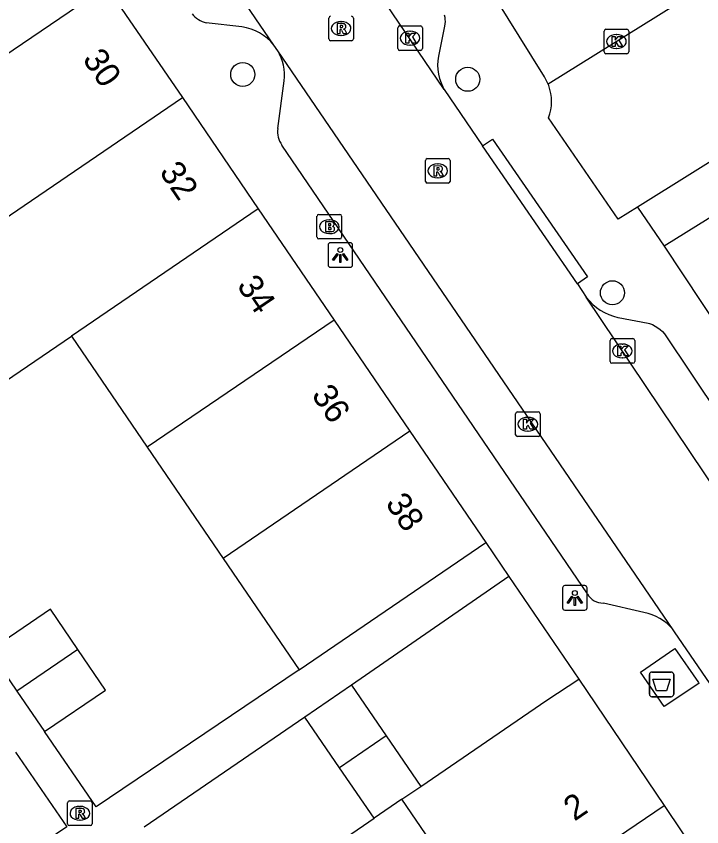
# Model space of a CAD drawing. Extents: x 159280 to 160375, y 384531 to 385872.
# Drawn here: x 159830.42 to 159858.3, y 385154.86 to 385187.84 of the extents above; entities that cross this region are included whole.
import ezdxf

# ---------------------------------------------------------------- set-up
doc = ezdxf.new("R2010")
doc.units = 0
for name, color, linetype in [('IMGEO_Afval_apart_plaats', 7, 'Continuous'), ('IMGEO_Boom', 7, 'Continuous'), ('IMGEO_Brandkraan', 7, 'Continuous'), ('IMGEO_Kolk', 7, 'Continuous'), ('IMGEO_Lichtpunt', 7, 'Continuous'), ('IMGEO_Pand', 7, 'Continuous'), ('IMGEO_Pand_nummerreeks', 7, 'Continuous'), ('IMGEO_Rijbaan_lokaal_open', 7, 'Continuous'), ('IMGEO_Rioolput', 7, 'Continuous'), ('IMGEO_Voetpad_gesloten', 7, 'Continuous'), ('IMGEO_Voetpad_open', 7, 'Continuous')]:
    doc.layers.add(name, color=color, linetype=linetype)

msp = doc.modelspace()

# ---------------------------------------------------------------- linework, layer by layer
at = {"layer": 'IMGEO_Afval_apart_plaats'}
for p, q in [((159856.273, 385161.152), (159857.063, 385161.152)), ((159857.063, 385161.152), (159856.273, 385161.152)), ((159856.173, 385160.252), (159856.173, 385161.052)), ((159856.173, 385161.052), (159856.173, 385160.252)), ((159857.163, 385161.052), (159857.163, 385160.252)), ((159857.163, 385160.252), (159857.163, 385161.052)), ((159857.063, 385160.152), (159856.273, 385160.152)), ((159856.273, 385160.152), (159857.063, 385160.152))]:
    msp.add_line(p, q, dxfattribs=at)
msp.add_lwpolyline([(159856.316, 385160.866), (159857.02, 385160.866), (159856.871, 385160.396), (159856.465, 385160.396), (159856.316, 385160.866)], dxfattribs=at)
for centre, start, end in [((159856.273, 385161.052), 90, 180), ((159856.273, 385161.052), 90, 180), ((159857.063, 385161.052), 0, 90), ((159857.063, 385161.052), 360, 90), ((159856.273, 385160.252), 180, 270), ((159856.273, 385160.252), 180, 270), ((159857.063, 385160.252), 270, 0), ((159857.063, 385160.252), 270, 0)]:
    msp.add_arc(centre, 0.1, start, end, dxfattribs=at)
at = {"layer": 'IMGEO_Boom'}
for centre in [(159839.635, 385185.471), (159848.785, 385185.275), (159854.67, 385176.589)]:
    msp.add_circle(centre, 0.489, dxfattribs=at)
at = {"layer": 'IMGEO_Brandkraan'}
for p, q in [((159842.655, 385178.851), (159842.655, 385179.703)), ((159842.73, 385179.777), (159843.582, 385179.777)), ((159843.143, 385179.557), (159843.168, 385179.557)), ((159843.656, 385179.703), (159843.656, 385178.851)), ((159843.166, 385178.997), (159843.141, 385178.997)), ((159843.582, 385178.777), (159842.73, 385178.777))]:
    msp.add_line(p, q, dxfattribs=at)
for points in [[(159842.655, 385178.851), (159842.655, 385179.703)], [(159842.73, 385179.777), (159843.582, 385179.777)], [(159843.656, 385179.703), (159843.656, 385178.851)], [(159843.003, 385179.477), (159843.003, 385179.077), (159843.216, 385179.077)], [(159843.234, 385179.477), (159843.003, 385179.477)], [(159843.182, 385179.396), (159843.128, 385179.396), (159843.128, 385179.32)], [(159843.128, 385179.32), (159843.181, 385179.32)], [(159843.19, 385179.244), (159843.128, 385179.244), (159843.128, 385179.163)], [(159843.128, 385179.163), (159843.19, 385179.163)], [(159843.582, 385178.777), (159842.73, 385178.777)]]:
    msp.add_lwpolyline(points, dxfattribs=at)
for centre, radius, start, end in [((159842.732, 385179.701), 0.0765, 91.552, 178.448), ((159842.732, 385179.701), 0.0765, 91.552, 178.448), ((159843.58, 385179.701), 0.0765, 1.552, 88.448), ((159843.58, 385179.701), 0.0765, 1.552, 88.448), ((159843.183, 385179.358), 0.0379, 267.8285, 90.9355), ((159843.191, 385179.203), 0.0404, 269.8759, 90.5077), ((159843.238, 385179.332), 0.145, 59.4692, 91.5367), ((159843.263, 385179.379), 0.0922, 285.5137, 58.1501), ((159843.268, 385179.187), 0.105, 301.3115, 78.989), ((159843.222, 385179.328), 0.251, 268.6676, 293.5347), ((159842.732, 385178.853), 0.0765, 181.552, 268.448), ((159842.732, 385178.853), 0.0765, 181.552, 268.448), ((159843.58, 385178.853), 0.0765, 271.552, 358.448), ((159843.58, 385178.853), 0.0765, 271.552, 358.448)]:
    msp.add_arc(centre, radius, start, end, dxfattribs=at)
for centre, major_axis, ratio, start_param, end_param in [((159843.142, 385179.277), (-0.387, 0.002), 0.722429, 4.712389, 7.853982), ((159843.167, 385179.277), (-0.39, 0.002), 0.717154, 1.570796, 4.712389)]:
    msp.add_ellipse(centre, major_axis=major_axis, ratio=ratio, start_param=start_param, end_param=end_param, dxfattribs=at)
at = {"layer": 'IMGEO_Kolk'}
for p, q in [((159846.016, 385187.449), (159846.868, 385187.449)), ((159845.941, 385186.523), (159845.941, 385187.375)), ((159846.429, 385187.229), (159846.454, 385187.229)), ((159846.942, 385187.375), (159846.942, 385186.523)), ((159854.334, 385186.388), (159854.334, 385187.24)), ((159854.409, 385187.314), (159855.261, 385187.314)), ((159855.335, 385187.24), (159855.335, 385186.388)), ((159854.822, 385187.094), (159854.847, 385187.094)), ((159846.452, 385186.669), (159846.427, 385186.669)), ((159854.845, 385186.534), (159854.82, 385186.534)), ((159846.868, 385186.449), (159846.016, 385186.449)), ((159855.261, 385186.314), (159854.409, 385186.314)), ((159854.575, 385173.795), (159854.575, 385174.647)), ((159854.65, 385174.721), (159855.502, 385174.721)), ((159855.576, 385174.647), (159855.576, 385173.795)), ((159855.063, 385174.501), (159855.088, 385174.501)), ((159855.086, 385173.941), (159855.061, 385173.941)), ((159855.502, 385173.721), (159854.65, 385173.721)), ((159850.73, 385170.813), (159850.73, 385171.665)), ((159850.805, 385171.739), (159851.657, 385171.739)), ((159851.731, 385171.665), (159851.731, 385170.813)), ((159851.218, 385171.519), (159851.243, 385171.519)), ((159851.241, 385170.959), (159851.216, 385170.959)), ((159851.657, 385170.739), (159850.805, 385170.739))]:
    msp.add_line(p, q, dxfattribs=at)
for points in [[(159846.016, 385187.449), (159846.868, 385187.449)], [(159845.941, 385186.523), (159845.941, 385187.375)], [(159846.262, 385187.149), (159846.385, 385187.149), (159846.385, 385186.998), (159846.515, 385187.149), (159846.679, 385187.149), (159846.533, 385186.998), (159846.686, 385186.749), (159846.534, 385186.749), (159846.449, 385186.913), (159846.385, 385186.846), (159846.385, 385186.749), (159846.262, 385186.749), (159846.262, 385187.149)], [(159846.942, 385187.375), (159846.942, 385186.523)], [(159854.334, 385186.388), (159854.334, 385187.24)], [(159854.409, 385187.314), (159855.261, 385187.314)], [(159855.335, 385187.24), (159855.335, 385186.388)], [(159854.655, 385187.014), (159854.778, 385187.014), (159854.778, 385186.863), (159854.908, 385187.014), (159855.072, 385187.014), (159854.926, 385186.863), (159855.079, 385186.614), (159854.927, 385186.614), (159854.842, 385186.778), (159854.778, 385186.711), (159854.778, 385186.614), (159854.655, 385186.614), (159854.655, 385187.014)], [(159846.868, 385186.449), (159846.016, 385186.449)], [(159855.261, 385186.314), (159854.409, 385186.314)], [(159854.575, 385173.795), (159854.575, 385174.647)], [(159854.65, 385174.721), (159855.502, 385174.721)], [(159855.576, 385174.647), (159855.576, 385173.795)], [(159854.896, 385174.421), (159855.019, 385174.421), (159855.019, 385174.27), (159855.149, 385174.421), (159855.313, 385174.421), (159855.167, 385174.27), (159855.32, 385174.021), (159855.168, 385174.021), (159855.083, 385174.185), (159855.019, 385174.118), (159855.019, 385174.021), (159854.896, 385174.021), (159854.896, 385174.421)], [(159855.502, 385173.721), (159854.65, 385173.721)], [(159850.73, 385170.813), (159850.73, 385171.665)], [(159850.805, 385171.739), (159851.657, 385171.739)], [(159851.731, 385171.665), (159851.731, 385170.813)], [(159851.051, 385171.439), (159851.174, 385171.439), (159851.174, 385171.288), (159851.304, 385171.439), (159851.468, 385171.439), (159851.322, 385171.288), (159851.475, 385171.039), (159851.323, 385171.039), (159851.238, 385171.203), (159851.174, 385171.136), (159851.174, 385171.039), (159851.051, 385171.039), (159851.051, 385171.439)], [(159851.657, 385170.739), (159850.805, 385170.739)]]:
    msp.add_lwpolyline(points, dxfattribs=at)
for centre, start, end in [((159846.018, 385187.373), 91.552, 178.448), ((159846.018, 385187.373), 91.552, 178.448), ((159846.866, 385187.373), 1.552, 88.448), ((159846.866, 385187.373), 1.552, 88.448), ((159854.411, 385187.238), 91.552, 178.448), ((159854.411, 385187.238), 91.552, 178.448), ((159855.259, 385187.238), 1.552, 88.448), ((159855.259, 385187.238), 1.552, 88.448), ((159846.018, 385186.525), 181.552, 268.448), ((159846.018, 385186.525), 181.552, 268.448), ((159846.866, 385186.525), 271.552, 358.448), ((159846.866, 385186.525), 271.552, 358.448), ((159854.411, 385186.39), 181.552, 268.448), ((159854.411, 385186.39), 181.552, 268.448), ((159855.259, 385186.39), 271.552, 358.448), ((159855.259, 385186.39), 271.552, 358.448), ((159854.652, 385174.645), 91.552, 178.448), ((159854.652, 385174.645), 91.552, 178.448), ((159855.5, 385174.645), 1.552, 88.448), ((159855.5, 385174.645), 1.552, 88.448), ((159854.652, 385173.797), 181.552, 268.448), ((159854.652, 385173.797), 181.552, 268.448), ((159855.5, 385173.797), 271.552, 358.448), ((159855.5, 385173.797), 271.552, 358.448), ((159850.807, 385171.663), 91.552, 178.448), ((159850.807, 385171.663), 91.552, 178.448), ((159851.655, 385171.663), 1.552, 88.448), ((159851.655, 385171.663), 1.552, 88.448), ((159850.807, 385170.815), 181.552, 268.448), ((159850.807, 385170.815), 181.552, 268.448), ((159851.655, 385170.815), 271.552, 358.448), ((159851.655, 385170.815), 271.552, 358.448)]:
    msp.add_arc(centre, 0.0765, start, end, dxfattribs=at)
for centre, major_axis, ratio, start_param, end_param in [((159846.428, 385186.949), (-0.387, 0.002), 0.722429, 4.712389, 7.853982), ((159846.453, 385186.949), (-0.39, 0.002), 0.717154, 1.570796, 4.712389), ((159854.821, 385186.814), (-0.387, 0.002), 0.722429, 4.712389, 7.853982), ((159854.846, 385186.814), (-0.39, 0.002), 0.717154, 1.570796, 4.712389), ((159855.062, 385174.221), (-0.387, 0.002), 0.722429, 4.712389, 7.853982), ((159855.087, 385174.221), (-0.39, 0.002), 0.717154, 1.570796, 4.712389), ((159851.217, 385171.239), (-0.387, 0.002), 0.722429, 4.712389, 7.853982), ((159851.242, 385171.239), (-0.39, 0.002), 0.717154, 1.570796, 4.712389)]:
    msp.add_ellipse(centre, major_axis=major_axis, ratio=ratio, start_param=start_param, end_param=end_param, dxfattribs=at)
at = {"layer": 'IMGEO_Lichtpunt'}
for p, q in [((159844.007, 385178.624), (159843.199, 385178.624)), ((159844.007, 385178.624), (159843.199, 385178.624)), ((159843.105, 385178.529), (159843.105, 385177.722)), ((159843.105, 385178.529), (159843.105, 385177.722)), ((159844.101, 385177.722), (159844.101, 385178.529)), ((159844.101, 385177.722), (159844.101, 385178.529)), ((159843.199, 385177.628), (159844.007, 385177.628)), ((159843.199, 385177.628), (159844.007, 385177.628)), ((159852.641, 385164.575), (159852.641, 385163.768)), ((159852.641, 385164.575), (159852.641, 385163.768)), ((159853.543, 385164.67), (159852.735, 385164.67)), ((159853.543, 385164.67), (159852.735, 385164.67)), ((159853.637, 385163.768), (159853.637, 385164.575)), ((159853.637, 385163.768), (159853.637, 385164.575)), ((159852.735, 385163.674), (159853.543, 385163.674)), ((159852.735, 385163.674), (159853.543, 385163.674))]:
    msp.add_line(p, q, dxfattribs=at)
for points in [[(159843.479, 385178.193), (159843.518, 385178.165), (159843.33, 385177.903), (159843.292, 385177.93), (159843.479, 385178.193)], [(159843.581, 385178.145), (159843.628, 385178.145), (159843.628, 385177.823), (159843.581, 385177.823), (159843.581, 385178.145)], [(159843.691, 385178.165), (159843.729, 385178.192), (159843.916, 385177.93), (159843.877, 385177.902), (159843.691, 385178.165)], [(159853.015, 385164.239), (159853.054, 385164.211), (159852.866, 385163.949), (159852.828, 385163.976), (159853.015, 385164.239)], [(159853.117, 385164.191), (159853.164, 385164.191), (159853.164, 385163.869), (159853.117, 385163.869), (159853.117, 385164.191)], [(159853.227, 385164.211), (159853.265, 385164.238), (159853.452, 385163.976), (159853.413, 385163.948), (159853.227, 385164.211)]]:
    msp.add_lwpolyline(points, dxfattribs=at)
for centre in [(159843.604, 385178.327), (159853.14, 385164.373)]:
    msp.add_circle(centre, 0.0994, dxfattribs=at)
for centre, start, end in [((159843.199, 385178.529), 90, 180), ((159843.199, 385178.529), 90, 180), ((159844.007, 385178.529), 0, 90), ((159844.007, 385178.529), 0, 90), ((159843.199, 385177.722), 180, 270), ((159843.199, 385177.722), 180, 270), ((159844.007, 385177.722), 270, 0), ((159844.007, 385177.722), 270, 360), ((159852.735, 385164.575), 90, 180), ((159852.735, 385164.575), 90, 180), ((159853.543, 385164.575), 0, 90), ((159853.543, 385164.575), 0, 90), ((159852.735, 385163.768), 180, 270), ((159852.735, 385163.768), 180, 270), ((159853.543, 385163.768), 270, 0), ((159853.543, 385163.768), 270, 360)]:
    msp.add_arc(centre, 0.0946, start, end, dxfattribs=at)
at = {"layer": 'IMGEO_Pand'}
for points in [[(159834.095, 385189.057), (159826.495, 385183.878)], [(159834.095, 385189.057), (159837.18, 385184.531)], [(159829.581, 385179.352), (159837.18, 385184.531)], [(159837.18, 385184.531), (159840.265, 385180.005)], [(159840.265, 385180.005), (159832.667, 385174.827)], [(159840.265, 385180.005), (159843.35, 385175.479)], [(159829.581, 385179.352), (159826.586, 385177.311), (159829.672, 385172.786), (159832.667, 385174.827)], [(159843.35, 385175.479), (159835.752, 385170.301)], [(159843.35, 385175.479), (159846.434, 385170.952)], [(159832.667, 385174.827), (159835.752, 385170.301)], [(159846.434, 385170.952), (159838.838, 385165.775)], [(159846.434, 385170.952), (159849.519, 385166.426)], [(159835.752, 385170.301), (159838.838, 385165.775)], [(159841.924, 385161.25), (159849.519, 385166.426)], [(159838.838, 385165.775), (159841.924, 385161.25)], [(159832.928, 385162.077), (159831.814, 385163.712), (159829.319, 385162.024)], [(159832.928, 385162.077), (159830.449, 385160.377)], [(159831.579, 385158.729), (159834.059, 385160.418), (159832.928, 385162.077)], [(159829.319, 385162.024), (159830.449, 385160.377)], [(159846.882, 385156.502), (159852.005, 385160.011), (159853.305, 385160.86)], [(159853.305, 385160.86), (159856.77, 385155.723)], [(159844.058, 385160.619), (159842.161, 385159.318)], [(159844.058, 385160.619), (159845.47, 385158.561)], [(159830.449, 385160.377), (159831.579, 385158.729)], [(159843.573, 385157.259), (159842.161, 385159.318)], [(159845.47, 385158.561), (159843.573, 385157.259)], [(159845.47, 385158.561), (159846.882, 385156.502)], [(159844.984, 385155.202), (159843.573, 385157.259)], [(159846.112, 385155.975), (159846.882, 385156.502)], [(159846.112, 385155.975), (159844.984, 385155.202)], [(159849.603, 385150.86), (159846.112, 385155.975)], [(159849.603, 385150.86), (159856.77, 385155.723)], [(159841.822, 385153.036), (159844.984, 385155.202)]]:
    msp.add_lwpolyline(points, dxfattribs=at)
at = {"layer": 'IMGEO_Rijbaan_lokaal_open'}
for points in [[(159847.829, 385184.862), (159837.002, 385200.849)], [(159876.435, 385200.263), (159852.056, 385185.082)], [(159876.435, 385200.263), (159879.641, 385195.041), (159855.694, 385180.077)], [(159840.901, 385186.663), (159833.069, 385198.157)], [(159841.057, 385186.434), (159840.901, 385186.663)], [(159857.139, 385162.87), (159841.057, 385186.434)], [(159847.829, 385184.862), (159849.387, 385182.561)], [(159855.694, 385180.077), (159854.907, 385179.585), (159852.074, 385183.713), (159852.126, 385183.872), (159852.164, 385184.034), (159852.187, 385184.2), (159852.195, 385184.366), (159852.188, 385184.533), (159852.167, 385184.699), (159852.13, 385184.862), (159852.08, 385185.021), (159852.056, 385185.082)], [(159853.248, 385176.954), (159849.387, 385182.561)], [(159853.248, 385176.954), (159853.608, 385176.407)], [(159868.054, 385154.877), (159853.608, 385176.407)], [(159866.661, 385148.872), (159866.21, 385149.545), (159861.068, 385157.14), (159857.201, 385162.791), (159857.139, 385162.87)], [(159856.77, 385155.723), (159864.895, 385143.606), (159863.188, 385142.466)]]:
    msp.add_lwpolyline(points, dxfattribs=at)
at = {"layer": 'IMGEO_Rioolput'}
for p, q in [((159843.136, 385186.916), (159843.136, 385187.768)), ((159843.624, 385187.622), (159843.649, 385187.622)), ((159844.137, 385187.768), (159844.137, 385186.916)), ((159844.063, 385186.842), (159843.211, 385186.842)), ((159843.647, 385187.062), (159843.622, 385187.062)), ((159847.066, 385181.123), (159847.066, 385181.975)), ((159847.141, 385182.049), (159847.993, 385182.049)), ((159848.067, 385181.975), (159848.067, 385181.123)), ((159847.554, 385181.829), (159847.579, 385181.829)), ((159847.577, 385181.269), (159847.552, 385181.269)), ((159847.993, 385181.049), (159847.141, 385181.049)), ((159832.51, 385154.981), (159832.51, 385155.833)), ((159832.585, 385155.907), (159833.437, 385155.907)), ((159833.511, 385155.833), (159833.511, 385154.981)), ((159832.998, 385155.687), (159833.023, 385155.687)), ((159833.021, 385155.127), (159832.996, 385155.127)), ((159833.437, 385154.907), (159832.585, 385154.907))]:
    msp.add_line(p, q, dxfattribs=at)
for points in [[(159843.136, 385186.916), (159843.136, 385187.768)], [(159843.725, 385187.54), (159843.473, 385187.542), (159843.473, 385187.142)], [(159843.651, 385187.461), (159843.597, 385187.461), (159843.597, 385187.38)], [(159844.137, 385187.768), (159844.137, 385186.916)], [(159843.473, 385187.142), (159843.597, 385187.142), (159843.597, 385187.304), (159843.608, 385187.304)], [(159843.597, 385187.38), (159843.649, 385187.38)], [(159843.655, 385187.275), (159843.726, 385187.142), (159843.866, 385187.142), (159843.801, 385187.268)], [(159844.063, 385186.842), (159843.211, 385186.842)], [(159847.066, 385181.123), (159847.066, 385181.975)], [(159847.141, 385182.049), (159847.993, 385182.049)], [(159848.067, 385181.975), (159848.067, 385181.123)], [(159847.655, 385181.747), (159847.403, 385181.749), (159847.403, 385181.349)], [(159847.403, 385181.349), (159847.527, 385181.349), (159847.527, 385181.511), (159847.538, 385181.511)], [(159847.581, 385181.668), (159847.527, 385181.668), (159847.527, 385181.587)], [(159847.527, 385181.587), (159847.579, 385181.587)], [(159847.585, 385181.482), (159847.656, 385181.349), (159847.796, 385181.349), (159847.731, 385181.475)], [(159847.993, 385181.049), (159847.141, 385181.049)], [(159832.51, 385154.981), (159832.51, 385155.833)], [(159832.585, 385155.907), (159833.437, 385155.907)], [(159833.511, 385155.833), (159833.511, 385154.981)], [(159833.099, 385155.605), (159832.847, 385155.607), (159832.847, 385155.207)], [(159833.025, 385155.526), (159832.971, 385155.526), (159832.971, 385155.445)], [(159832.847, 385155.207), (159832.971, 385155.207), (159832.971, 385155.369), (159832.982, 385155.369)], [(159832.971, 385155.445), (159833.023, 385155.445)], [(159833.029, 385155.34), (159833.1, 385155.207), (159833.24, 385155.207), (159833.175, 385155.333)], [(159833.437, 385154.907), (159832.585, 385154.907)]]:
    msp.add_lwpolyline(points, dxfattribs=at)
for centre, radius, start, end in [((159843.213, 385187.766), 0.0765, 91.552, 178.448), ((159843.213, 385187.766), 0.0765, 91.552, 178.448), ((159844.061, 385187.766), 0.0765, 1.552, 88.448), ((159844.061, 385187.766), 0.0765, 1.552, 88.448), ((159843.657, 385187.365), 0.0964, 77.0061, 93.1865), ((159843.671, 385187.422), 0.0378, 276.6634, 79.6772), ((159843.724, 385187.43), 0.109, 350.3612, 89.416), ((159843.607, 385187.251), 0.0533, 26.0293, 88.6989), ((159843.633, 385187.569), 0.19, 274.7715, 282.9687), ((159843.722, 385187.43), 0.112, 277.5842, 350.9817), ((159843.706, 385187.215), 0.108, 29.5134, 73.7905), ((159843.213, 385186.918), 0.0765, 181.552, 268.448), ((159843.213, 385186.918), 0.0765, 181.552, 268.448), ((159844.061, 385186.918), 0.0765, 271.552, 358.448), ((159844.061, 385186.918), 0.0765, 271.552, 358.448), ((159847.143, 385181.973), 0.0765, 91.552, 178.448), ((159847.143, 385181.973), 0.0765, 91.552, 178.448), ((159847.991, 385181.973), 0.0765, 1.552, 88.448), ((159847.991, 385181.973), 0.0765, 1.552, 88.448), ((159847.537, 385181.458), 0.0533, 26.0293, 88.6989), ((159847.563, 385181.776), 0.19, 274.7715, 282.9687), ((159847.587, 385181.572), 0.0964, 77.0061, 93.1865), ((159847.601, 385181.629), 0.0378, 276.6634, 79.6772), ((159847.654, 385181.637), 0.109, 350.3612, 89.416), ((159847.652, 385181.637), 0.112, 277.5842, 350.9817), ((159847.636, 385181.422), 0.108, 29.5134, 73.7905), ((159847.143, 385181.125), 0.0765, 181.552, 268.448), ((159847.143, 385181.125), 0.0765, 181.552, 268.448), ((159847.991, 385181.125), 0.0765, 271.552, 358.448), ((159847.991, 385181.125), 0.0765, 271.552, 358.448), ((159832.587, 385155.831), 0.0765, 91.552, 178.448), ((159832.587, 385155.831), 0.0765, 91.552, 178.448), ((159833.435, 385155.831), 0.0765, 1.552, 88.448), ((159833.435, 385155.831), 0.0765, 1.552, 88.448), ((159833.031, 385155.43), 0.0964, 77.0061, 93.1865), ((159833.045, 385155.487), 0.0378, 276.6634, 79.6772), ((159833.098, 385155.495), 0.109, 350.3612, 89.416), ((159833.096, 385155.495), 0.112, 277.5842, 350.9817), ((159832.981, 385155.316), 0.0533, 26.0293, 88.6989), ((159833.007, 385155.634), 0.19, 274.7715, 282.9687), ((159833.08, 385155.28), 0.108, 29.5134, 73.7905), ((159832.587, 385154.983), 0.0765, 181.552, 268.448), ((159832.587, 385154.983), 0.0765, 181.552, 268.448), ((159833.435, 385154.983), 0.0765, 271.552, 358.448), ((159833.435, 385154.983), 0.0765, 271.552, 358.448)]:
    msp.add_arc(centre, radius, start, end, dxfattribs=at)
for centre, major_axis, ratio, start_param, end_param in [((159843.623, 385187.342), (-0.387, 0.002), 0.722429, 4.712389, 7.853982), ((159843.648, 385187.342), (-0.39, 0.002), 0.717154, 1.570796, 4.712389), ((159847.553, 385181.549), (-0.387, 0.002), 0.722429, 4.712389, 7.853982), ((159847.578, 385181.549), (-0.39, 0.002), 0.717154, 1.570796, 4.712389), ((159832.997, 385155.407), (-0.387, 0.002), 0.722429, 4.712389, 7.853982), ((159833.022, 385155.407), (-0.39, 0.002), 0.717154, 1.570796, 4.712389)]:
    msp.add_ellipse(centre, major_axis=major_axis, ratio=ratio, start_param=start_param, end_param=end_param, dxfattribs=at)
at = {"layer": 'IMGEO_Voetpad_gesloten'}
msp.add_lwpolyline([(159857.209, 385162.109), (159858.175, 385160.73), (159858.181, 385160.693), (159856.776, 385159.747), (159855.808, 385161.152), (159857.209, 385162.109)], dxfattribs=at)
at = {"layer": 'IMGEO_Voetpad_open'}
for points in [[(159883.226, 385194.945), (159856.768, 385178.491)], [(159852.056, 385185.082), (159851.902, 385185.379), (159849.402, 385189.422)], [(159847.831, 385187.892), (159847.849, 385187.803), (159847.86, 385187.713), (159847.863, 385187.622), (159847.858, 385187.531), (159847.844, 385187.441), (159847.591, 385186.214), (159847.568, 385186.033), (159847.562, 385185.85), (159847.572, 385185.668), (159847.598, 385185.488), (159847.641, 385185.31), (159847.699, 385185.137), (159847.772, 385184.97), (159847.829, 385184.862)], [(159839.596, 385187.409), (159838.146, 385187.577)], [(159841.061, 385183.271), (159841.322, 385185.211)], [(159849.387, 385182.561), (159849.798, 385182.844), (159853.659, 385177.237), (159853.248, 385176.954)], [(159853.66, 385164.331), (159841.227, 385182.599)], [(159855.694, 385180.077), (159856.768, 385178.491)], [(159856.768, 385178.491), (159862.936, 385169.188), (159867.081, 385162.938)], [(159853.608, 385176.407), (159853.732, 385176.256), (159853.869, 385176.117), (159854.018, 385175.991), (159854.178, 385175.879), (159854.347, 385175.782), (159854.524, 385175.699), (159854.708, 385175.634), (159854.897, 385175.584), (159854.908, 385175.582), (159856.13, 385175.358), (159856.185, 385175.34), (159856.301, 385175.292), (159856.411, 385175.235), (159856.517, 385175.168), (159856.616, 385175.091), (159856.707, 385175.007), (159856.791, 385174.914), (159867.958, 385158.217)], [(159849.519, 385166.426), (159850.46, 385165.041)], [(159850.46, 385165.041), (159844.058, 385160.619)], [(159850.46, 385165.041), (159853.305, 385160.86)], [(159855.945, 385163.577), (159854.305, 385163.963)], [(159841.924, 385161.25), (159833.674, 385155.663), (159831.579, 385158.729)], [(159842.161, 385159.318), (159835.63, 385154.838)], [(159830.391, 385157.893), (159832.477, 385154.853), (159825.965, 385150.443)]]:
    msp.add_lwpolyline(points, dxfattribs=at)
for centre, radius, start, end in [((159838.381, 385188.589), 1.039, 218.9369, 256.9266), ((159839.326, 385185.423), 2.005, 38.2247, 82.2667), ((159839.318, 385185.417), 2.015, 354.1311, 30.3206), ((159841.967, 385183.138), 0.916, 171.6653, 216.0859), ((159854.282, 385164.672), 0.71, 208.7384, 271.8484), ((159855.568, 385161.579), 2.034, 39.4221, 79.316)]:
    msp.add_arc(centre, radius, start, end, dxfattribs=at)

# ---------------------------------------------------------------- texts
at = {"layer": 'IMGEO_Pand_nummerreeks'}
for s, rotation, p in [('30', 304.2741, (159833.093, 385186.09)), ('32', 304.2741, (159836.22, 385181.502)), ('34', 304.2741, (159839.371, 385176.878)), ('36', 304.2741, (159842.405, 385172.426)), ('38', 304.2741, (159845.412, 385168.014)), ('2', 34.1597, (159853.124, 385155.062))]:
    msp.add_text(s, height=1, rotation=rotation, dxfattribs=at).set_placement(p)

doc.saveas('drawing.dxf')
